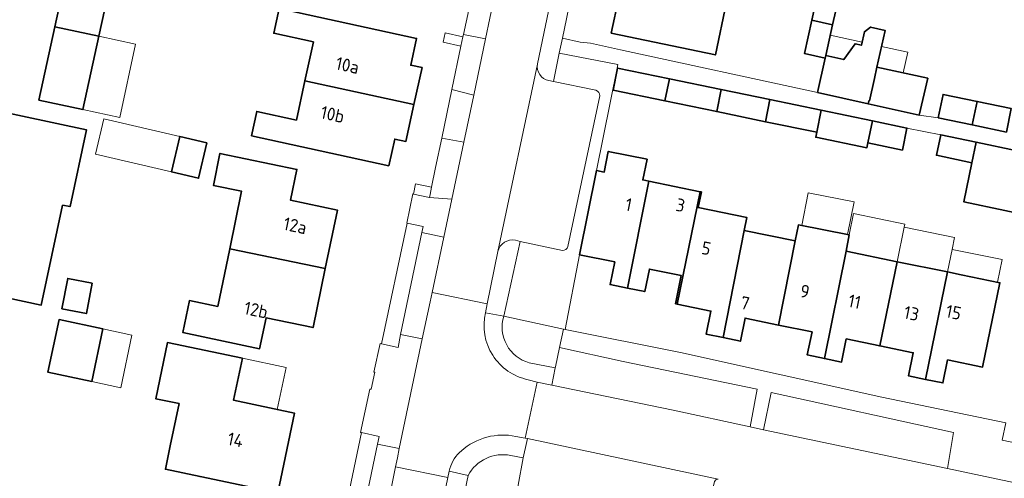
# Model space of a CAD drawing. Header units: metres. Extents: x 149984 to 156489, y 469398 to 478068.
# Tile 301 of 656: x 154083 to 154186, y 471922 to 471970. Entities that reach past the tile are written whole.
import ezdxf
from ezdxf.enums import TextEntityAlignment as Align

# ---------------------------------------------------------------- set-up
doc = ezdxf.new("R2010")
doc.units = ezdxf.units.M
doc.header["$LTSCALE"] = 0.75
for name, color, linetype, lineweight in [('B-WE-GR-BEPLANTING_CULTUUR_HEESTERS-GV', 252, 'Continuous', 18), ('B-WE-OG-BEBOUWING-GV', 6, 'Continuous', 35), ('B-WE-OG-BEBOUWING-T18', 1, 'Continuous', 18), ('B-WE-OG-BEBOUWING_LUIFEL-GV', 6, 'Continuous', 18), ('B-WE-OG-TERREIN_ERF-GV', 252, 'Continuous', 18), ('B-WE-VH-OPENVERHARDING_BETONSTRAATSTEEN-GV', 252, 'Continuous', 18), ('B-WE-VH-OPENVERHARDING_TEGEL-GV', 252, 'Continuous', 18)]:
    doc.layers.add(name, color=color, linetype=linetype, lineweight=lineweight)
doc.styles.add('NLCS-ISO-M750-T18', font='NLCS-ISO.ttf', dxfattribs={"height": 1.35})

msp = doc.modelspace()

# ---------------------------------------------------------------- linework, layer by layer
at = {"layer": 'B-WE-GR-BEPLANTING_CULTUUR_HEESTERS-GV', "flags": 128}
for points in [[(154129.366, 471967.176), (154129.568, 471968.145), (154127.72, 471968.551), (154127.51, 471967.6)], [(154124.419, 471951.702), (154126.074, 471951.356), (154126.14, 471951.673), (154126.291, 471952.416), (154124.623, 471952.796)], [(154125.29, 471947.697), (154125.431, 471948.318), (154123.754, 471948.673), (154121.049, 471936.054), (154122.803, 471935.684), (154123.051, 471937.049)], [(154138.857, 471931.735), (154151.54, 471929.14), (154159.593, 471927.385), (154160.34, 471931.33), (154146.336, 471934.214), (154139.669, 471935.669), (154139.236, 471933.659), (154139.213, 471933.542)], [(154180.214, 471923.035), (154180.84, 471926.78), (154161.78, 471930.98), (154160.982, 471927.083)], [(154120.636, 471925.581), (154120.814, 471926.369), (154118.984, 471926.773), (154112.156, 471894.307), (154114.004, 471893.921), (154114.072, 471894.26)]]:
    msp.add_lwpolyline(points, close=True, dxfattribs=at)
for points in [[(154139.968, 471945.828), (154135.541, 471946.767), (154133.842, 471938.946), (154140.085, 471937.601), (154140.273, 471937.563), (154141.742, 471945.363), (154143.545, 471954.17), (154145.677, 471964.886), (154145.748, 471965.24), (154139.648, 471966.446), (154139.038, 471963.492), (154143.47, 471962.56)], [(154143.891, 471961.997), (154140.526, 471946.219)], [(154130.112, 471922.307), (154129.8, 471920.795), (154129.649, 471920.066), (154134.816, 471918.958), (154135.33, 471921.3), (154135.881, 471924.131)], [(154135.881, 471924.131), (154135.86, 471924.135), (154134.561, 471924.39)]]:
    msp.add_lwpolyline(points, dxfattribs=at)
at = {"layer": 'B-WE-GR-BEPLANTING_CULTUUR_HEESTERS-GV'}
for points in [[(154143.47, 471962.56, -0.3109528), (154143.891, 471961.997)], [(154140.526, 471946.219, -0.3970195), (154139.968, 471945.828)], [(154134.561, 471924.39, 0.3279305), (154130.112, 471922.307)]]:
    msp.add_lwpolyline(points, format="xyb", dxfattribs=at)
at = {"layer": 'B-WE-OG-BEBOUWING-GV', "flags": 128}
for points in [[(154091.507, 471968.208), (154093.558, 471977.634), (154088.97, 471978.633), (154086.918, 471969.202)], [(154157.133, 471971.777), (154155.002, 471972.226), (154143.852, 471974.575), (154143.467, 471972.773), (154145.853, 471972.27), (154145.069, 471968.546), (154155.97, 471966.251)], [(154166.04, 471969.897), (154168.215, 471969.414), (154168.99, 471972.898), (154166.815, 471973.382)], [(154124.455, 471961.067), (154125.293, 471964.926), (154124.109, 471965.183), (154124.718, 471967.979), (154110.354, 471971.104), (154109.792, 471968.525), (154113.945, 471967.621), (154113.057, 471963.537)], [(154091.507, 471968.208), (154086.918, 471969.202), (154085.25, 471961.539), (154089.838, 471960.54)], [(154168.215, 471969.414), (154166.04, 471969.897), (154165.266, 471966.413), (154167.441, 471965.929), (154167.499, 471966.193)], [(154167.499, 471966.193), (154167.441, 471965.929), (154166.642, 471962.337), (154171.947, 471961.158), (154172.016, 471961.467), (154172.069, 471961.455), (154172.592, 471963.809), (154172.855, 471964.992), (154173.707, 471968.825), (154172.183, 471969.164), (154171.542, 471968.685), (154171.227, 471967.268), (154170.56, 471967.416), (154169.388, 471965.773)], [(154150.69, 471961.452), (154151.153, 471963.756), (154145.737, 471964.876), (154145.261, 471962.575)], [(154177.259, 471959.953), (154178.154, 471963.814), (154172.855, 471964.992), (154172.592, 471963.809), (154172.069, 471961.455), (154172.016, 471961.467), (154171.947, 471961.158)], [(154124.455, 471961.067), (154113.057, 471963.537), (154112.168, 471959.452), (154108.015, 471960.356), (154107.472, 471957.802), (154121.82, 471954.664), (154122.436, 471957.454), (154123.616, 471957.207)], [(154156.103, 471960.332), (154156.577, 471962.633), (154151.153, 471963.756), (154150.69, 471961.452)], [(154156.577, 471962.633), (154156.103, 471960.332), (154161.216, 471959.273), (154161.669, 471961.58)], [(154182.819, 471958.945), (154183.331, 471961.39), (154179.767, 471962.136), (154179.255, 471959.691)], [(154166.56, 471958.168), (154167.017, 471960.473), (154161.669, 471961.58), (154161.216, 471959.273)], [(154186.383, 471958.198), (154186.895, 471960.643), (154183.331, 471961.39), (154182.819, 471958.945)], [(154087.727, 471950.547), (154088.499, 471950.409), (154090.213, 471958.43), (154079.896, 471960.617), (154078.201, 471952.779), (154074.465, 471953.576), (154074.148, 471952.091), (154063.627, 471954.333), (154063.241, 471952.524), (154043.925, 471956.638), (154042.006, 471955.789), (154038.972, 471955.514), (154038.737, 471954.439), (154034.544, 471955.243), (154033.696, 471951.231), (154038.118, 471950.296), (154038.357, 471951.43), (154056.679, 471947.398), (154056.732, 471947.642), (154061.963, 471946.481), (154061.761, 471945.529), (154072.269, 471943.29), (154072.195, 471942.944), (154085.497, 471940.104)], [(154167.017, 471960.473), (154166.56, 471958.168), (154166.454, 471957.656), (154171.799, 471956.55), (154171.905, 471957.062), (154172.37, 471959.365)], [(154172.37, 471959.365), (154171.905, 471957.062), (154175.515, 471956.314), (154175.991, 471958.616)], [(154102.797, 471957.08), (154099.976, 471957.737), (154099.111, 471954.023), (154101.932, 471953.366)], [(154182.778, 471954.993), (154183.226, 471957.132), (154179.522, 471957.908), (154179.074, 471955.769)], [(154183.226, 471957.132), (154182.778, 471954.993), (154181.921, 471950.901), (154190.495, 471949.105), (154191.41, 471953.473), (154191.8, 471955.336)], [(154115.184, 471943.921), (154116.453, 471950.042), (154111.553, 471951.058), (154112.224, 471954.295), (154104.175, 471955.964), (154103.482, 471952.618), (154106.433, 471952.006), (154105.187, 471945.994)], [(154146.764, 471941.885), (154149.003, 471953.044), (154148.364, 471953.184), (154148.829, 471955.355), (154144.769, 471956.167), (154144.337, 471954.008), (154143.545, 471954.17), (154141.742, 471945.363), (154145.436, 471944.616), (154144.953, 471942.256)], [(154149.003, 471953.044), (154146.764, 471941.885), (154148.576, 471941.514), (154149.059, 471943.874), (154152.399, 471943.191), (154151.795, 471940.243), (154151.953, 471940.21), (154154.375, 471951.954)], [(154156.782, 471936.703), (154158.985, 471947.917), (154159.26, 471949.257), (154154.163, 471950.301), (154154.496, 471951.929), (154154.375, 471951.954), (154151.953, 471940.21), (154155.487, 471939.481), (154154.99, 471937.072)], [(154169.621, 471945.738), (154169.958, 471947.44), (154164.643, 471948.493), (154164.312, 471946.826), (154162.567, 471938.023), (154166.063, 471937.302), (154165.567, 471934.892), (154167.359, 471934.523)], [(154158.985, 471947.917), (154156.782, 471936.703), (154158.575, 471936.333), (154159.071, 471938.743), (154162.567, 471938.023), (154164.312, 471946.826)], [(154105.187, 471945.994), (154103.939, 471939.972), (154100.987, 471940.584), (154100.293, 471937.239), (154108.314, 471935.535), (154108.987, 471938.782), (154113.907, 471937.762), (154115.184, 471943.921)], [(154174.96, 471944.645), (154169.621, 471945.738), (154167.359, 471934.523), (154169.152, 471934.153), (154169.649, 471936.563), (154173.145, 471935.842)], [(154174.96, 471944.645), (154173.145, 471935.842), (154176.642, 471935.121), (154176.145, 471932.712), (154177.942, 471932.342), (154180.223, 471943.567)], [(154177.942, 471932.342), (154179.74, 471931.971), (154180.236, 471934.38), (154183.89, 471933.628), (154185.709, 471942.443), (154181.667, 471943.271), (154180.223, 471943.567)], [(154090.829, 471942.396), (154088.258, 471942.891), (154087.647, 471939.723), (154090.218, 471939.227)], [(154090.762, 471932.114), (154091.931, 471937.622), (154087.347, 471938.594), (154086.179, 471933.085)], [(154098.98, 471925.406), (154098.467, 471922.945), (154102.1, 471922.182), (154110.224, 471920.477), (154111.98, 471928.805), (154105.59, 471930.152), (154106.516, 471934.547), (154098.687, 471936.195), (154097.452, 471930.324), (154099.899, 471929.812)]]:
    msp.add_lwpolyline(points, close=True, dxfattribs=at)
at = {"layer": 'B-WE-OG-BEBOUWING_LUIFEL-GV', "flags": 128}
for points in [[(154091.507, 471968.208), (154089.838, 471960.54), (154093.69, 471959.702), (154095.359, 471967.37)], [(154167.499, 471966.193), (154169.388, 471965.773), (154170.56, 471967.416), (154171.227, 471967.268), (154171.3, 471967.597), (154167.975, 471968.336)], [(154173.333, 471967.145), (154172.855, 471964.992), (154175.607, 471964.38), (154176.086, 471966.533)], [(154099.976, 471957.737), (154092.04, 471959.585), (154091.176, 471955.871), (154099.111, 471954.023)], [(154164.983, 471948.426), (154169.775, 471947.476), (154170.454, 471950.907), (154165.663, 471951.857)], [(154175.697, 471948.247), (154175.763, 471948.568), (154170.413, 471949.663), (154169.958, 471947.44), (154169.621, 471945.738), (154174.96, 471944.645)], [(154180.708, 471945.934), (154180.961, 471947.17), (154175.697, 471948.247), (154174.96, 471944.645), (154180.223, 471943.567)], [(154180.708, 471945.934), (154180.223, 471943.567), (154185.448, 471942.496), (154185.933, 471944.865)], [(154090.762, 471932.114), (154093.8, 471931.47), (154094.967, 471936.978), (154091.931, 471937.622)], [(154105.59, 471930.152), (154110.164, 471929.188), (154111.091, 471933.583), (154106.516, 471934.547)]]:
    msp.add_lwpolyline(points, close=True, dxfattribs=at)
at = {"layer": 'B-WE-OG-TERREIN_ERF-GV', "flags": 128}
for points in [[(154144.746, 471991.146), (154139.967, 471967.995), (154141.81, 471967.6), (154142.91, 471967.49), (154146.057, 471966.793), (154166.642, 471962.337), (154167.441, 471965.929), (154165.266, 471966.413), (154166.04, 471969.897), (154166.815, 471973.382)], [(154112.156, 471894.307), (154118.984, 471926.773), (154118.866, 471926.799), (154119.837, 471931.333), (154119.969, 471931.304), (154120.36, 471933.08), (154120.267, 471933.101), (154120.91, 471936.083), (154121.049, 471936.054), (154123.754, 471948.673), (154123.69, 471948.687), (154124.331, 471951.72), (154124.419, 471951.702), (154124.623, 471952.796), (154126.291, 471952.416), (154126.711, 471954.483), (154127.361, 471957.571), (154128.419, 471962.63), (154129.366, 471967.176), (154127.51, 471967.6), (154127.72, 471968.551), (154129.568, 471968.145), (154129.624, 471968.404), (154130.572, 471972.795)], [(154157.133, 471971.777), (154155.97, 471966.251), (154145.069, 471968.546), (154145.853, 471972.27)], [(154168.99, 471972.898), (154168.215, 471969.414), (154167.499, 471966.193), (154169.388, 471965.773), (154170.56, 471967.416), (154171.227, 471967.268), (154171.542, 471968.685), (154172.183, 471969.164), (154173.707, 471968.825), (154172.855, 471964.992), (154178.154, 471963.814), (154177.259, 471959.953), (154179.255, 471959.691), (154179.767, 471962.136), (154183.331, 471961.39), (154186.895, 471960.643)], [(154190.495, 471949.105), (154181.921, 471950.901), (154182.778, 471954.993), (154179.074, 471955.769), (154179.522, 471957.908), (154175.991, 471958.616), (154175.515, 471956.314), (154171.905, 471957.062), (154171.799, 471956.55), (154166.454, 471957.656), (154166.56, 471958.168), (154161.216, 471959.273), (154156.103, 471960.332), (154150.69, 471961.452), (154145.261, 471962.575), (154145.737, 471964.876), (154145.677, 471964.886), (154143.545, 471954.17), (154144.337, 471954.008), (154144.769, 471956.167), (154148.829, 471955.355), (154148.364, 471953.184), (154149.003, 471953.044), (154154.375, 471951.954), (154154.496, 471951.929), (154154.163, 471950.301), (154159.26, 471949.257), (154158.985, 471947.917), (154164.312, 471946.826), (154164.643, 471948.493), (154169.958, 471947.44), (154169.621, 471945.738), (154174.96, 471944.645), (154180.223, 471943.567), (154181.667, 471943.271), (154185.709, 471942.443), (154183.89, 471933.628), (154180.236, 471934.38), (154179.74, 471931.971), (154177.942, 471932.342), (154176.145, 471932.712), (154176.642, 471935.121), (154173.145, 471935.842), (154169.649, 471936.563), (154169.152, 471934.153), (154167.359, 471934.523), (154165.567, 471934.892), (154166.063, 471937.302), (154162.567, 471938.023), (154159.071, 471938.743), (154158.575, 471936.333), (154156.782, 471936.703), (154154.99, 471937.072), (154155.487, 471939.481), (154151.953, 471940.21), (154151.795, 471940.243), (154152.399, 471943.191), (154149.059, 471943.874), (154148.576, 471941.514), (154146.764, 471941.885), (154144.953, 471942.256), (154145.436, 471944.616), (154141.742, 471945.363), (154140.273, 471937.563), (154152.31, 471935.14), (154173.37, 471930.48), (154186.319, 471927.796), (154185.954, 471925.99), (154203.71, 471922.26)]]:
    msp.add_lwpolyline(points, dxfattribs=at)
for points in [[(154086.918, 471969.202), (154088.97, 471978.633), (154093.558, 471977.634), (154091.507, 471968.208), (154089.838, 471960.54), (154085.25, 471961.539)], [(154113.057, 471963.537), (154113.945, 471967.621), (154109.792, 471968.525), (154110.354, 471971.104), (154124.718, 471967.979), (154124.109, 471965.183), (154125.293, 471964.926), (154124.455, 471961.067), (154123.616, 471957.207), (154122.436, 471957.454), (154121.82, 471954.664), (154107.472, 471957.802), (154108.015, 471960.356), (154112.168, 471959.452)], [(154087.727, 471950.547), (154085.497, 471940.104), (154072.195, 471942.944), (154072.269, 471943.29), (154061.761, 471945.529), (154061.963, 471946.481), (154056.732, 471947.642), (154056.679, 471947.398), (154038.357, 471951.43), (154038.118, 471950.296), (154033.696, 471951.231), (154034.544, 471955.243), (154038.737, 471954.439), (154038.972, 471955.514), (154042.006, 471955.789), (154043.925, 471956.638), (154063.241, 471952.524), (154063.627, 471954.333), (154074.148, 471952.091), (154074.465, 471953.576), (154078.201, 471952.779), (154079.896, 471960.617), (154090.213, 471958.43), (154088.499, 471950.409)], [(154099.976, 471957.737), (154102.797, 471957.08), (154101.932, 471953.366), (154099.111, 471954.023)], [(154115.184, 471943.921), (154113.907, 471937.762), (154108.987, 471938.782), (154108.314, 471935.535), (154100.293, 471937.239), (154100.987, 471940.584), (154103.939, 471939.972), (154105.187, 471945.994), (154106.433, 471952.006), (154103.482, 471952.618), (154104.175, 471955.964), (154112.224, 471954.295), (154111.553, 471951.058), (154116.453, 471950.042)], [(154090.829, 471942.396), (154090.218, 471939.227), (154087.647, 471939.723), (154088.258, 471942.891)], [(154090.762, 471932.114), (154086.179, 471933.085), (154087.347, 471938.594), (154091.931, 471937.622)], [(154102.1, 471922.182), (154098.467, 471922.945), (154098.98, 471925.406), (154099.899, 471929.812), (154097.452, 471930.324), (154098.687, 471936.195), (154106.516, 471934.547), (154105.59, 471930.152), (154111.98, 471928.805), (154110.224, 471920.477)]]:
    msp.add_lwpolyline(points, close=True, dxfattribs=at)
at = {"layer": 'B-WE-VH-OPENVERHARDING_BETONSTRAATSTEEN-GV', "flags": 128}
for points in [[(154143.234, 471993.567), (154137.493, 471994.729), (154134.131, 471978.4), (154132.853, 471972.3), (154131.941, 471967.939), (154130.698, 471962.047), (154129.654, 471957.138), (154128.402, 471951.195), (154127.559, 471947.212), (154126.354, 471941.433), (154132.088, 471940.249), (154133.23, 471945.71), (154137.351, 471965.307), (154137.354, 471965.32), (154139.884, 471977.368)], [(154130.572, 471972.795), (154129.624, 471968.404), (154131.941, 471967.939), (154132.853, 471972.3)], [(154128.419, 471962.63), (154130.698, 471962.047), (154131.941, 471967.939), (154129.624, 471968.404), (154129.568, 471968.145), (154129.366, 471967.176)], [(154126.14, 471951.673), (154126.074, 471951.356), (154128.402, 471951.195), (154129.654, 471957.138), (154127.361, 471957.571), (154126.711, 471954.483), (154126.291, 471952.416)], [(154126.074, 471951.356), (154124.419, 471951.702), (154124.331, 471951.72), (154123.69, 471948.687), (154123.754, 471948.673), (154125.431, 471948.318), (154125.29, 471947.697), (154127.559, 471947.212), (154128.402, 471951.195)], [(154125.323, 471936.594), (154123.051, 471937.049), (154122.803, 471935.684), (154121.049, 471936.054), (154120.91, 471936.083), (154120.267, 471933.101), (154120.36, 471933.08), (154119.969, 471931.304), (154119.837, 471931.333), (154118.866, 471926.799), (154118.984, 471926.773), (154120.814, 471926.369), (154120.636, 471925.581), (154122.903, 471925.104)], [(154156.24, 471921.9), (154136.312, 471926.15), (154136.251, 471925.864), (154135.881, 471924.131), (154135.33, 471921.3), (154134.816, 471918.958), (154154.206, 471914.808), (154154.84, 471917.2), (154155.305, 471919.233), (154155.88, 471921.67), (154156.02, 471921.85)], [(154115.096, 471887.9), (154114.432, 471884.827), (154114.149, 471883.434), (154114.146, 471883.418), (154111.388, 471869.819), (154109.482, 471860.566), (154115.007, 471859.504), (154117.058, 471869.655), (154120.144, 471884.642), (154120.982, 471888.707), (154121.593, 471891.653), (154127.203, 471918.203), (154127.993, 471922.08), (154122.532, 471923.192), (154121.638, 471918.885), (154116.317, 471893.786)]]:
    msp.add_lwpolyline(points, close=True, dxfattribs=at)
for points in [[(154137.351, 471965.307), (154133.23, 471945.71)], [(154143.47, 471962.56), (154139.038, 471963.492), (154138.557, 471963.576)], [(154140.526, 471946.219), (154143.891, 471961.997)], [(154135.053, 471946.876), (154135.541, 471946.767), (154139.968, 471945.828)], [(154131.924, 471939.301), (154132.088, 471940.249), (154126.354, 471941.433), (154126.131, 471940.448), (154125.323, 471936.594), (154122.903, 471925.104), (154122.714, 471924.146), (154122.532, 471923.192), (154127.993, 471922.08), (154128.146, 471922.734), (154128.213, 471923.022)], [(154133.842, 471938.946), (154131.924, 471939.301)], [(154136.39, 471932.309), (154137.338, 471932.061), (154138.857, 471931.735), (154139.213, 471933.542), (154136.503, 471934.075)], [(154135.115, 471926.382), (154136.083, 471926.199), (154137.338, 471932.061), (154136.39, 471932.309)], [(154188.94, 471921.18), (154180.214, 471923.035), (154160.982, 471927.083), (154159.593, 471927.385), (154151.54, 471929.14), (154138.857, 471931.735), (154137.338, 471932.061), (154136.083, 471926.199), (154136.312, 471926.15), (154156.24, 471921.9)], [(154134.561, 471924.39), (154135.86, 471924.135), (154135.881, 471924.131), (154136.251, 471925.864), (154136.312, 471926.15), (154136.083, 471926.199), (154135.115, 471926.382)], [(154128.213, 471923.022), (154128.146, 471922.734), (154130.112, 471922.307)]]:
    msp.add_lwpolyline(points, dxfattribs=at)
at = {"layer": 'B-WE-VH-OPENVERHARDING_BETONSTRAATSTEEN-GV'}
for points in [[(154138.557, 471963.576, -0.4089393), (154137.351, 471965.307)], [(154143.891, 471961.997, 0.3109528), (154143.47, 471962.56)], [(154133.23, 471945.71, -0.4132898), (154135.053, 471946.876)], [(154139.968, 471945.828, 0.3970195), (154140.526, 471946.219)], [(154131.924, 471939.301, 0.4222272), (154136.39, 471932.309)], [(154136.39, 471932.309, -0.4222272), (154131.924, 471939.301)], [(154136.503, 471934.075, -0.4222324), (154133.842, 471938.946)], [(154135.115, 471926.382, 0.237395), (154129.412, 471924.876)], [(154129.412, 471924.876, -0.237395), (154135.115, 471926.382)], [(154129.412, 471924.876, 0.1569106), (154128.213, 471923.022)], [(154128.213, 471923.022, -0.1569106), (154129.412, 471924.876)], [(154130.112, 471922.307, -0.3279305), (154134.561, 471924.39)]]:
    msp.add_lwpolyline(points, format="xyb", dxfattribs=at)
at = {"layer": 'B-WE-VH-OPENVERHARDING_TEGEL-GV', "flags": 128}
for points in [[(154138.557, 471963.576), (154139.038, 471963.492), (154139.648, 471966.446), (154139.967, 471967.995), (154144.746, 471991.146), (154145.161, 471993.155), (154143.234, 471993.567), (154139.884, 471977.368), (154137.354, 471965.32), (154137.351, 471965.307)], [(154186.383, 471958.198), (154182.819, 471958.945), (154179.255, 471959.691), (154177.259, 471959.953), (154171.947, 471961.158), (154166.642, 471962.337), (154146.057, 471966.793), (154142.91, 471967.49), (154141.81, 471967.6), (154139.967, 471967.995), (154139.648, 471966.446), (154145.748, 471965.24), (154145.677, 471964.886), (154145.737, 471964.876), (154151.153, 471963.756), (154156.577, 471962.633), (154161.669, 471961.58), (154167.017, 471960.473), (154172.37, 471959.365), (154175.991, 471958.616), (154179.522, 471957.908), (154183.226, 471957.132), (154191.8, 471955.336)], [(154132.088, 471940.249), (154131.924, 471939.301), (154133.842, 471938.946), (154135.541, 471946.767), (154135.053, 471946.876)], [(154133.23, 471945.71), (154132.088, 471940.249)], [(154139.669, 471935.669), (154140.085, 471937.601), (154133.842, 471938.946)], [(154223.47, 471918.08), (154203.71, 471922.26), (154185.954, 471925.99), (154186.319, 471927.796), (154173.37, 471930.48), (154152.31, 471935.14), (154140.273, 471937.563), (154140.085, 471937.601), (154139.669, 471935.669), (154146.336, 471934.214), (154160.34, 471931.33), (154159.593, 471927.385), (154160.982, 471927.083), (154161.78, 471930.98), (154180.84, 471926.78), (154180.214, 471923.035), (154188.94, 471921.18)], [(154136.503, 471934.075), (154139.213, 471933.542), (154139.236, 471933.659), (154139.669, 471935.669)], [(154129.8, 471920.795), (154130.112, 471922.307), (154128.146, 471922.734), (154127.993, 471922.08), (154127.203, 471918.203), (154127.643, 471918.116), (154122.033, 471891.56), (154121.593, 471891.653), (154120.982, 471888.707), (154121.443, 471888.612), (154120.6, 471884.548), (154120.144, 471884.642), (154117.058, 471869.655), (154115.007, 471859.504), (154114.817, 471858.563)]]:
    msp.add_lwpolyline(points, dxfattribs=at)
at = {"layer": 'B-WE-VH-OPENVERHARDING_TEGEL-GV'}
for points in [[(154137.351, 471965.307, 0.4089393), (154138.557, 471963.576)], [(154135.053, 471946.876, 0.4132898), (154133.23, 471945.71)], [(154133.842, 471938.946, 0.4222324), (154136.503, 471934.075)]]:
    msp.add_lwpolyline(points, format="xyb", dxfattribs=at)
at = {"layer": 'B-WE-VH-OPENVERHARDING_TEGEL-GV', "flags": 128}
for points in [[(154130.698, 471962.047), (154128.419, 471962.63), (154127.361, 471957.571), (154129.654, 471957.138)], [(154125.29, 471947.697), (154123.051, 471937.049), (154125.323, 471936.594), (154126.131, 471940.448), (154126.354, 471941.433), (154127.559, 471947.212)], [(154120.636, 471925.581), (154114.072, 471894.26), (154116.317, 471893.786), (154121.638, 471918.885), (154122.532, 471923.192), (154122.714, 471924.146), (154122.903, 471925.104)]]:
    msp.add_lwpolyline(points, close=True, dxfattribs=at)

# ---------------------------------------------------------------- texts
at = {"layer": 'B-WE-OG-BEBOUWING-T18', "style": 'NLCS-ISO-M750-T18'}
for s, rotation, p in [('10a', 347.8, (154117.505, 471965.166)), ('10b', 347.7, (154115.947, 471960.043)), ('1', 348.5, (154146.899, 471950.611)), ('3', 348.5, (154152.316, 471950.551)), ('12a', 348.3, (154112.029, 471948.409)), ('5', 348.5, (154155.009, 471946.045)), ('9', 348.4, (154165.318, 471941.54)), ('7', 348.4, (154159.065, 471940.316)), ('11', 348.4, (154170.509, 471940.47)), ('12b', 348.3, (154107.946, 471939.597)), ('13', 348.4, (154176.462, 471939.242)), ('15', 348.5, (154180.867, 471939.352)), ('14', 348.2, (154105.794, 471926.021))]:
    msp.add_text(s, height=1.35, rotation=rotation, dxfattribs=at).set_placement(p, align=Align.MIDDLE)

doc.saveas('drawing.dxf')
